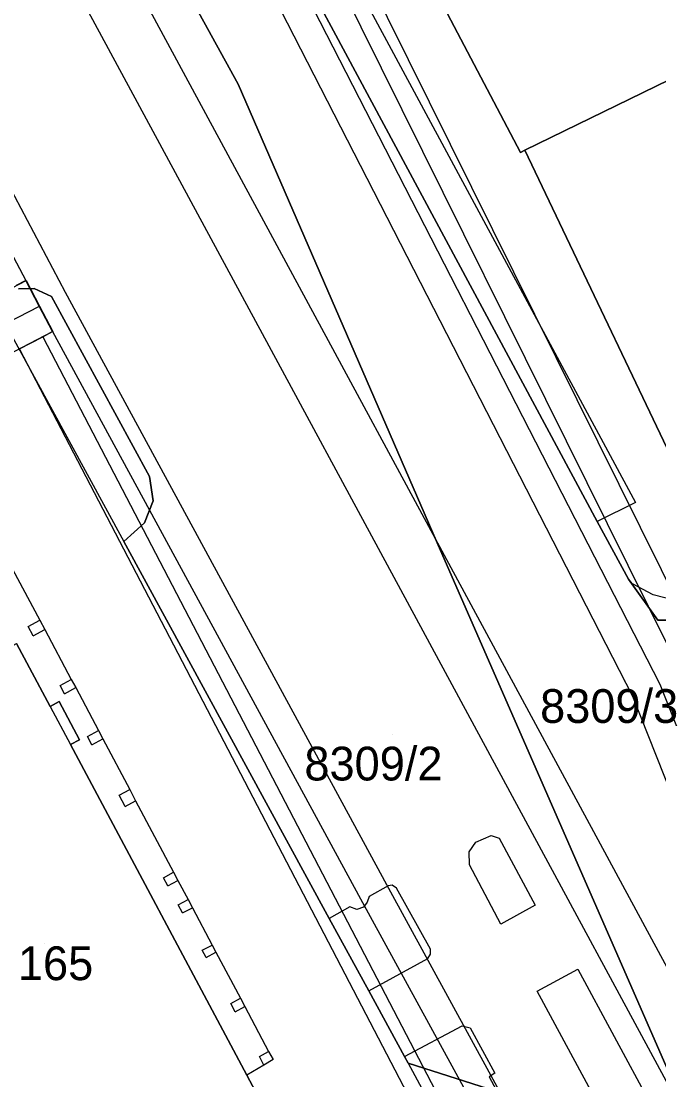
# Model space of a CAD drawing. Extents: x -264070 to -262271, y -1238894 to -1238141.
# Drawn here: x -263238.5 to -263200.7, y -1238529.9 to -1238467.1 of the extents above; entities that cross this region are included whole.
import ezdxf

# ---------------------------------------------------------------- set-up
doc = ezdxf.new("R2010")
doc.units = 0
for name, color, linetype in [('body_kn', 7, 'Continuous'), ('kladpar_druhypozemkov', 7, 'Continuous'), ('kladpar_hranice', 7, 'Continuous'), ('kladpar_parcelnecisla', 7, 'Continuous'), ('kladpar_plochy', 7, 'Continuous'), ('linie', 7, 'Continuous'), ('tarchy_linie', 7, 'Continuous'), ('zappar_hrandruhpozemk', 7, 'Continuous')]:
    doc.layers.add(name, color=color, linetype=linetype)

msp = doc.modelspace()

# ---------------------------------------------------------------- linework, layer by layer
at = {"layer": 'body_kn'}
for p, q in [((-263225.6, -1238470.86), (-263225.6, -1238470.86)), ((-263208.88, -1238474.92), (-263208.88, -1238474.92)), ((-263208.62, -1238474.77), (-263208.62, -1238474.77)), ((-263238.18, -1238482.5), (-263238.18, -1238482.5)), ((-263238.16, -1238482.5), (-263238.16, -1238482.5)), ((-263237.7, -1238482.98), (-263237.7, -1238482.98)), ((-263236.67, -1238483.44), (-263236.67, -1238483.44)), ((-263235.86, -1238483.19), (-263235.86, -1238483.19)), ((-263237.4, -1238484.01), (-263237.4, -1238484.01)), ((-263237.38, -1238484.01), (-263237.38, -1238484.01)), ((-263237.18, -1238485.83), (-263237.18, -1238485.83)), ((-263237.18, -1238485.83), (-263237.18, -1238485.83)), ((-263236.61, -1238485.52), (-263236.61, -1238485.52)), ((-263236.61, -1238485.52), (-263236.61, -1238485.52)), ((-263236.59, -1238485.52), (-263236.59, -1238485.52)), ((-263230.86, -1238494.11), (-263230.86, -1238494.11)), ((-263230.64, -1238495.55), (-263230.64, -1238495.55)), ((-263202.07, -1238495.65), (-263202.07, -1238495.65)), ((-263231.15, -1238496.85), (-263231.15, -1238496.85)), ((-263204.33, -1238496.77), (-263204.33, -1238496.77)), ((-263232.38, -1238497.96), (-263232.38, -1238497.96)), ((-263213.62, -1238498.49), (-263213.62, -1238498.49)), ((-263202.48, -1238500.2), (-263202.48, -1238500.2)), ((-263202.25, -1238500.46), (-263202.25, -1238500.46)), ((-263201.03, -1238501.12), (-263201.03, -1238501.12)), ((-263237.36, -1238502.62), (-263237.36, -1238502.62)), ((-263200.74, -1238502.62), (-263200.74, -1238502.62)), ((-263238.05, -1238502.99), (-263238.05, -1238502.99)), ((-263237.75, -1238503.55), (-263237.75, -1238503.55)), ((-263237.06, -1238503.18), (-263237.06, -1238503.18)), ((-263236.16, -1238506.5), (-263236.16, -1238506.5)), ((-263236.16, -1238506.5), (-263236.16, -1238506.5)), ((-263235.49, -1238506.14), (-263235.49, -1238506.14)), ((-263235.23, -1238506.62), (-263235.23, -1238506.62)), ((-263235.9, -1238506.98), (-263235.9, -1238506.98)), ((-263202.23, -1238507.14), (-263202.23, -1238507.14)), ((-263236.75, -1238507.74), (-263236.75, -1238507.74)), ((-263236.75, -1238507.74), (-263236.75, -1238507.74)), ((-263236.21, -1238507.44), (-263236.21, -1238507.44)), ((-263233.88, -1238509.15), (-263233.88, -1238509.15)), ((-263235.01, -1238509.72), (-263235.01, -1238509.72)), ((-263234.53, -1238509.51), (-263234.53, -1238509.51)), ((-263234.53, -1238509.51), (-263234.53, -1238509.51)), ((-263233.62, -1238509.65), (-263233.62, -1238509.65)), ((-263235.54, -1238509.99), (-263235.54, -1238509.99)), ((-263234.27, -1238510), (-263234.27, -1238510)), ((-263232.65, -1238513), (-263232.65, -1238513)), ((-263232.65, -1238513), (-263232.65, -1238513)), ((-263232.02, -1238512.66), (-263232.02, -1238512.66)), ((-263231.68, -1238513.33), (-263231.68, -1238513.33)), ((-263232.3, -1238513.66), (-263232.3, -1238513.66)), ((-263210.62, -1238515.37), (-263210.62, -1238515.37)), ((-263210.14, -1238515.53), (-263210.14, -1238515.53)), ((-263211.52, -1238515.78), (-263211.52, -1238515.78)), ((-263211.93, -1238516.35), (-263211.93, -1238516.35)), ((-263211.9, -1238517.11), (-263211.9, -1238517.11)), ((-263230.03, -1238517.88), (-263230.03, -1238517.88)), ((-263230.03, -1238517.88), (-263230.03, -1238517.88)), ((-263229.43, -1238517.56), (-263229.43, -1238517.56)), ((-263229.77, -1238518.36), (-263229.77, -1238518.36)), ((-263229.17, -1238518.05), (-263229.17, -1238518.05)), ((-263216.81, -1238518.29), (-263216.81, -1238518.29)), ((-263216.71, -1238518.36), (-263216.71, -1238518.36)), ((-263216.48, -1238518.33), (-263216.48, -1238518.33)), ((-263216.22, -1238518.5), (-263216.22, -1238518.5)), ((-263228.57, -1238519.18), (-263228.57, -1238519.18)), ((-263218.35, -1238519.13), (-263218.35, -1238519.13)), ((-263217.85, -1238518.99), (-263217.85, -1238518.99)), ((-263229.16, -1238519.49), (-263229.16, -1238519.49)), ((-263229.16, -1238519.49), (-263229.16, -1238519.49)), ((-263228.31, -1238519.67), (-263228.31, -1238519.67)), ((-263219, -1238519.61), (-263219, -1238519.61)), ((-263218.58, -1238519.76), (-263218.58, -1238519.76)), ((-263218.18, -1238519.62), (-263218.18, -1238519.62)), ((-263217.97, -1238519.32), (-263217.97, -1238519.32)), ((-263208.02, -1238519.5), (-263208.02, -1238519.5)), ((-263228.9, -1238519.97), (-263228.9, -1238519.97)), ((-263220.22, -1238520.29), (-263220.22, -1238520.29)), ((-263210.05, -1238520.63), (-263210.05, -1238520.63)), ((-263210.05, -1238520.63), (-263210.05, -1238520.63)), ((-263227.73, -1238522.17), (-263227.73, -1238522.17)), ((-263227.73, -1238522.17), (-263227.73, -1238522.17)), ((-263227.15, -1238521.87), (-263227.15, -1238521.87)), ((-263226.92, -1238522.29), (-263226.92, -1238522.29)), ((-263214.22, -1238522.12), (-263214.22, -1238522.12)), ((-263214.21, -1238522.42), (-263214.21, -1238522.42)), ((-263227.5, -1238522.6), (-263227.5, -1238522.6)), ((-263214.36, -1238522.67), (-263214.36, -1238522.67)), ((-263205.48, -1238523.29), (-263205.48, -1238523.29)), ((-263217.87, -1238524.58), (-263217.87, -1238524.58)), ((-263217.87, -1238524.58), (-263217.87, -1238524.58)), ((-263207.9, -1238524.6), (-263207.9, -1238524.6)), ((-263226.04, -1238525.33), (-263226.04, -1238525.33)), ((-263226.04, -1238525.33), (-263226.04, -1238525.33)), ((-263225.47, -1238525.02), (-263225.47, -1238525.02)), ((-263225.21, -1238525.51), (-263225.21, -1238525.51)), ((-263225.78, -1238525.82), (-263225.78, -1238525.82)), ((-263212.34, -1238526.65), (-263212.34, -1238526.65)), ((-263211.87, -1238526.77), (-263211.87, -1238526.77)), ((-263224.35, -1238528.48), (-263224.35, -1238528.48)), ((-263224.35, -1238528.48), (-263224.35, -1238528.48)), ((-263223.8, -1238528.18), (-263223.8, -1238528.18)), ((-263223.54, -1238528.66), (-263223.54, -1238528.66)), ((-263215.75, -1238528.48), (-263215.75, -1238528.48)), ((-263215.75, -1238528.48), (-263215.75, -1238528.48)), ((-263224.08, -1238528.98), (-263224.08, -1238528.98)), ((-263224.08, -1238528.98), (-263224.08, -1238528.98)), ((-263215.54, -1238528.87), (-263215.54, -1238528.87)), ((-263215.54, -1238528.87), (-263215.54, -1238528.87)), ((-263225.1, -1238529.58), (-263225.1, -1238529.58)), ((-263225.1, -1238529.58), (-263225.1, -1238529.58)), ((-263210.73, -1238529.67), (-263210.73, -1238529.67)), ((-263210.41, -1238529.46), (-263210.41, -1238529.46))]:
    msp.add_line(p, q, dxfattribs=at)
at = {"layer": 'kladpar_druhypozemkov'}
for p, q in [((-263202.66, -1238506.2), (-263202.66, -1238506.2)), ((-263216.45, -1238509.42), (-263216.45, -1238509.42)), ((-263237.06, -1238521.75), (-263237.06, -1238521.75))]:
    msp.add_line(p, q, dxfattribs=at)
at = {"layer": 'kladpar_hranice'}
for points in [[(-263220.4, -1238453.17), (-263217.34, -1238458.85), (-263208.88, -1238474.92), (-263208.62, -1238474.77), (-263197.94, -1238497.18), (-263195.42, -1238500.99), (-263198.98, -1238502.63), (-263200.74, -1238502.62), (-263202.48, -1238500.2), (-263204.33, -1238496.77), (-263233.45, -1238442.59), (-263255.22, -1238402.06), (-263258.25, -1238396.56), (-263258.47, -1238394.97), (-263258.34, -1238393.7), (-263257.92, -1238392.51), (-263256.99, -1238391.26), (-263256.17, -1238390.5), (-263255.76, -1238390.12), (-263253.98, -1238389.06)], [(-263255.22, -1238402.06), (-263233.45, -1238442.59), (-263204.33, -1238496.77), (-263202.48, -1238500.2), (-263200.74, -1238502.62), (-263198.98, -1238502.63), (-263195.42, -1238500.99), (-263192.88, -1238506.03), (-263194.2, -1238507.07), (-263195.91, -1238509.08), (-263195.65, -1238514.08), (-263166.38, -1238570.49), (-263155.64, -1238591.3), (-263148.71, -1238604.73), (-263140.27, -1238621.08)], [(-263244.39, -1238436.73), (-263237.05, -1238450.05), (-263225.6, -1238470.86), (-263213.62, -1238498.49), (-263199.58, -1238530.58), (-263190.93, -1238550.26), (-263185.36, -1238562.93), (-263184.9, -1238562.78), (-263182.02, -1238569.46), (-263177.93, -1238578.94), (-263178.12, -1238578.99), (-263175.41, -1238584.84), (-263167.78, -1238600.87), (-263156.73, -1238624.33), (-263149.39, -1238639.91)], [(-263149.39, -1238639.91), (-263156.73, -1238624.33), (-263167.78, -1238600.87), (-263175.41, -1238584.84), (-263178.12, -1238578.99), (-263177.93, -1238578.94), (-263182.02, -1238569.46), (-263184.9, -1238562.78), (-263185.36, -1238562.93), (-263190.93, -1238550.26), (-263199.58, -1238530.58), (-263213.62, -1238498.49), (-263225.6, -1238470.86), (-263237.05, -1238450.05), (-263244.39, -1238436.73)], [(-263206.77, -1238452.24), (-263205.04, -1238451.28), (-263204.16, -1238452.86), (-263205.85, -1238453.87), (-263197.46, -1238469.33), (-263198.14, -1238469.66), (-263199.31, -1238470.24), (-263208.62, -1238474.77), (-263208.88, -1238474.92), (-263217.34, -1238458.85), (-263220.4, -1238453.17), (-263225.94, -1238442.87), (-263225.4, -1238442.6), (-263218.75, -1238438.85), (-263215.03, -1238436.74), (-263206.77, -1238452.24)], [(-263194.67, -1238476.81), (-263190.16, -1238474.63), (-263189.43, -1238476.08), (-263184.15, -1238487.02), (-263183.91, -1238487.53), (-263186.63, -1238488.84), (-263184.78, -1238492.59), (-263185.34, -1238492.85), (-263185.97, -1238491.59), (-263197.94, -1238497.18), (-263208.62, -1238474.77), (-263199.31, -1238470.24), (-263198.14, -1238469.66), (-263194.67, -1238476.81)], [(-263238.62, -1238482.99), (-263237.7, -1238482.98), (-263236.67, -1238483.44), (-263230.86, -1238494.11), (-263230.64, -1238495.55), (-263231.15, -1238496.85), (-263232.38, -1238497.96), (-263220.22, -1238520.29), (-263217.87, -1238524.58), (-263215.75, -1238528.48), (-263215.54, -1238528.87), (-263209.85, -1238530.68), (-263202.74, -1238543.76)], [(-263209.85, -1238530.68), (-263215.54, -1238528.87), (-263215.75, -1238528.48), (-263217.87, -1238524.58), (-263220.22, -1238520.29), (-263232.38, -1238497.96), (-263231.15, -1238496.85), (-263230.64, -1238495.55), (-263230.86, -1238494.11), (-263236.67, -1238483.44), (-263237.7, -1238482.98), (-263238.62, -1238482.99)], [(-263225.1, -1238529.58), (-263218.29, -1238542.37), (-263228.91, -1238548.28), (-263230.45, -1238549.13), (-263230.77, -1238549.31), (-263240.8, -1238530.62), (-263242.75, -1238531.75), (-263251.64, -1238515.49), (-263251, -1238515.15), (-263249.09, -1238514.15), (-263250.62, -1238511.26), (-263250.87, -1238510.79), (-263238.74, -1238504), (-263236.75, -1238507.74), (-263236.21, -1238507.44), (-263235.01, -1238509.72), (-263235.54, -1238509.99), (-263225.1, -1238529.58)], [(-263173.93, -1238618.11), (-263175.99, -1238614.39), (-263175.51, -1238614.21), (-263188.55, -1238589.99), (-263188.97, -1238590.2), (-263190.46, -1238586.81), (-263190.29, -1238586.69), (-263189.95, -1238586.45), (-263194.19, -1238578.91), (-263194.22, -1238578.86), (-263204.79, -1238559.85), (-263215.41, -1238540.72), (-263218.29, -1238542.37), (-263225.1, -1238529.58), (-263235.54, -1238509.99), (-263235.01, -1238509.72), (-263236.21, -1238507.44), (-263236.75, -1238507.74), (-263238.74, -1238504)]]:
    msp.add_lwpolyline(points, dxfattribs=at)
at = {"layer": 'kladpar_plochy'}
for points in [[(-263240.47, -1238420.88), (-263235.18, -1238429.63), (-263230.52, -1238437.42), (-263220.4, -1238453.17), (-263217.34, -1238458.85), (-263208.88, -1238474.92), (-263208.62, -1238474.77), (-263197.94, -1238497.18), (-263195.42, -1238500.99), (-263198.98, -1238502.63), (-263200.74, -1238502.62), (-263202.48, -1238500.2), (-263204.33, -1238496.77), (-263233.45, -1238442.59), (-263255.22, -1238402.06)], [(-263255.22, -1238402.06), (-263233.45, -1238442.59), (-263204.33, -1238496.77), (-263202.48, -1238500.2), (-263200.74, -1238502.62), (-263198.98, -1238502.63), (-263195.42, -1238500.99), (-263192.88, -1238506.03), (-263194.2, -1238507.07), (-263195.91, -1238509.08), (-263195.65, -1238514.08), (-263166.38, -1238570.49), (-263155.64, -1238591.3), (-263148.71, -1238604.73), (-263140.27, -1238621.08)], [(-263244.39, -1238436.73), (-263237.05, -1238450.05), (-263225.6, -1238470.86), (-263213.62, -1238498.49), (-263199.58, -1238530.58), (-263190.93, -1238550.26), (-263185.36, -1238562.93), (-263184.9, -1238562.78), (-263182.02, -1238569.46), (-263177.93, -1238578.94), (-263178.12, -1238578.99), (-263175.41, -1238584.84), (-263167.78, -1238600.87), (-263156.73, -1238624.33)], [(-263156.73, -1238624.33), (-263167.78, -1238600.87), (-263175.41, -1238584.84), (-263178.12, -1238578.99), (-263177.93, -1238578.94), (-263182.02, -1238569.46), (-263184.9, -1238562.78), (-263185.36, -1238562.93), (-263190.93, -1238550.26), (-263199.58, -1238530.58), (-263213.62, -1238498.49), (-263225.6, -1238470.86), (-263237.05, -1238450.05), (-263244.39, -1238436.73)], [(-263238.62, -1238482.99), (-263237.7, -1238482.98), (-263236.67, -1238483.44), (-263230.86, -1238494.11), (-263230.64, -1238495.55), (-263231.15, -1238496.85), (-263232.38, -1238497.96), (-263220.22, -1238520.29), (-263217.87, -1238524.58), (-263215.75, -1238528.48), (-263215.54, -1238528.87), (-263209.85, -1238530.68)], [(-263209.85, -1238530.68), (-263215.54, -1238528.87), (-263215.75, -1238528.48), (-263217.87, -1238524.58), (-263220.22, -1238520.29), (-263232.38, -1238497.96), (-263231.15, -1238496.85), (-263230.64, -1238495.55), (-263230.86, -1238494.11), (-263236.67, -1238483.44), (-263237.7, -1238482.98), (-263238.62, -1238482.99)], [(-263173.93, -1238618.11), (-263175.99, -1238614.39), (-263175.51, -1238614.21), (-263188.55, -1238589.99), (-263188.97, -1238590.2), (-263190.46, -1238586.81), (-263190.29, -1238586.69), (-263189.95, -1238586.45), (-263194.19, -1238578.91), (-263194.22, -1238578.86), (-263204.79, -1238559.85), (-263215.41, -1238540.72), (-263218.29, -1238542.37), (-263225.1, -1238529.58), (-263235.54, -1238509.99), (-263235.01, -1238509.72), (-263236.21, -1238507.44), (-263236.75, -1238507.74), (-263238.74, -1238504)]]:
    msp.add_lwpolyline(points, dxfattribs=at)
for points in [[(-263206.77, -1238452.24), (-263205.04, -1238451.28), (-263204.16, -1238452.86), (-263205.85, -1238453.87), (-263197.46, -1238469.33), (-263198.14, -1238469.66), (-263199.31, -1238470.24), (-263208.62, -1238474.77), (-263208.88, -1238474.92), (-263217.34, -1238458.85), (-263220.4, -1238453.17), (-263225.94, -1238442.87), (-263225.4, -1238442.6), (-263218.75, -1238438.85), (-263215.03, -1238436.74)], [(-263194.67, -1238476.81), (-263190.16, -1238474.63), (-263189.43, -1238476.08), (-263184.15, -1238487.02), (-263183.91, -1238487.53), (-263186.63, -1238488.84), (-263184.78, -1238492.59), (-263185.34, -1238492.85), (-263185.97, -1238491.59), (-263197.94, -1238497.18), (-263208.62, -1238474.77), (-263199.31, -1238470.24), (-263198.14, -1238469.66)], [(-263225.1, -1238529.58), (-263218.29, -1238542.37), (-263228.91, -1238548.28), (-263230.45, -1238549.13), (-263230.77, -1238549.31), (-263240.8, -1238530.62), (-263242.75, -1238531.75), (-263251.64, -1238515.49), (-263251, -1238515.15), (-263249.09, -1238514.15), (-263250.62, -1238511.26), (-263250.87, -1238510.79), (-263238.74, -1238504), (-263236.75, -1238507.74), (-263236.21, -1238507.44), (-263235.01, -1238509.72), (-263235.54, -1238509.99)]]:
    msp.add_lwpolyline(points, close=True, dxfattribs=at)
at = {"layer": 'linie'}
for points in [[(-263063.04, -1238778.77), (-263068.07, -1238773.45), (-263069.96, -1238771.12), (-263071.69, -1238768.72), (-263073.33, -1238766.21), (-263074.8, -1238763.65), (-263076.42, -1238760.55), (-263096.1, -1238719.17), (-263105.96, -1238698.83), (-263116.74, -1238677.78), (-263123.83, -1238664.51), (-263311.16, -1238317.88)], [(-263314.1, -1238319.26), (-263126.88, -1238665.7), (-263119.71, -1238679.15), (-263108.92, -1238700.2), (-263099.15, -1238720.37), (-263079.37, -1238761.95), (-263077.78, -1238765.06), (-263075.53, -1238768.91), (-263073.84, -1238771.47), (-263071.58, -1238774.58), (-263069.26, -1238777.45), (-263064.54, -1238782.61), (-263056.93, -1238790.48)]]:
    msp.add_lwpolyline(points, dxfattribs=at)
at = {"layer": 'tarchy_linie'}
msp.add_line((-263247.04, -1238489.04), (-263237.38, -1238484.01), dxfattribs=at)
for points in [[(-263306.98, -1238315.92), (-263306.6, -1238316.59), (-263302.8, -1238323.82), (-263301.41, -1238326.15), (-263270.64, -1238376.15), (-263263.37, -1238386.67), (-263261.46, -1238390.56), (-263222, -1238460.08), (-263200.09, -1238504.27), (-263177.47, -1238551.04), (-263170.64, -1238565.5), (-263170.37, -1238566.1), (-263170.32, -1238569.13), (-263168.26, -1238573.07), (-263162.41, -1238584.29), (-263153.56, -1238601.85), (-263144.13, -1238620.13), (-263134.07, -1238638.61), (-263131.09, -1238643.78), (-263111.1, -1238682.49), (-263091.38, -1238720.95), (-263073.9, -1238749.61)], [(-263306.67, -1238319.58), (-263291.43, -1238347.22), (-263285.01, -1238357.3), (-263264.62, -1238388.84), (-263262.08, -1238392.76), (-263243.7, -1238427.74), (-263231.89, -1238445.21), (-263223.86, -1238461.1), (-263200.63, -1238506.42), (-263194.06, -1238522.96), (-263163.73, -1238584.79), (-263134.84, -1238647.42), (-263107.24, -1238703.6), (-263081.79, -1238752.86)], [(-263342.93, -1238374.11), (-263334.68, -1238379.91), (-263327.11, -1238388.04), (-263315.54, -1238395.17), (-263285.44, -1238405.81), (-263276.86, -1238409), (-263256.56, -1238447.72), (-263238.18, -1238482.5)], [(-263259.26, -1238391.1), (-263220.54, -1238459.31), (-263199.31, -1238502.12), (-263195.84, -1238500.35), (-263195.42, -1238500.99), (-263195.07, -1238501.68), (-263194.22, -1238503.36), (-263193.48, -1238504.84), (-263197.14, -1238506.58), (-263175.98, -1238550.33), (-263169.14, -1238564.81), (-263168.73, -1238565.73), (-263168.68, -1238568.71), (-263166.79, -1238572.31), (-263160.94, -1238583.54), (-263152.09, -1238601.1), (-263142.67, -1238619.36)], [(-263255.01, -1238446.91), (-263235.86, -1238483.19), (-263216.81, -1238518.29), (-263196.99, -1238554.59), (-263185.44, -1238580.71), (-263184.99, -1238580.46), (-263171.45, -1238573.02), (-263195.66, -1238523.67), (-263202.23, -1238507.14), (-263225.42, -1238461.89), (-263233.4, -1238446.1), (-263245.2, -1238428.64)], [(-263247.85, -1238487.55), (-263238.16, -1238482.5), (-263237.38, -1238484.01), (-263236.59, -1238485.52), (-263246.23, -1238490.54), (-263246.24, -1238490.52), (-263247.04, -1238489.04), (-263247.85, -1238487.55)], [(-263136.18, -1238684.7), (-263186.91, -1238587.57), (-263189.87, -1238588.14), (-263190.46, -1238586.81), (-263190.19, -1238586.62), (-263189.95, -1238586.45), (-263190.64, -1238585.22), (-263191.51, -1238583.67), (-263190.27, -1238583.47), (-263189.29, -1238582.91), (-263215.06, -1238531.68), (-263238.55, -1238486.54), (-263237.18, -1238485.83), (-263236.61, -1238485.52), (-263237.4, -1238484.01), (-263238.18, -1238482.5), (-263238.75, -1238482.8)], [(-263237.18, -1238485.83), (-263213.68, -1238530.97), (-263186.08, -1238585.83), (-263133.97, -1238685.6), (-263139.54, -1238687.42)], [(-263236.61, -1238485.52), (-263218.35, -1238519.13), (-263198.56, -1238555.36), (-263183.36, -1238589.74), (-263178.38, -1238588.48)]]:
    msp.add_lwpolyline(points, dxfattribs=at)
at = {"layer": 'zappar_hrandruhpozemk'}
for p, q in [((-263240.1, -1238483.81), (-263232.38, -1238497.96)), ((-263202.07, -1238495.65), (-263204.33, -1238496.77)), ((-263237.75, -1238503.55), (-263237.06, -1238503.18)), ((-263236.16, -1238506.5), (-263235.49, -1238506.14)), ((-263235.9, -1238506.98), (-263236.16, -1238506.5)), ((-263235.9, -1238506.98), (-263235.23, -1238506.62)), ((-263236.75, -1238507.74), (-263235.54, -1238509.99)), ((-263234.53, -1238509.51), (-263233.88, -1238509.15)), ((-263234.27, -1238510), (-263234.53, -1238509.51)), ((-263234.27, -1238510), (-263233.62, -1238509.65)), ((-263232.65, -1238513), (-263232.02, -1238512.66)), ((-263232.3, -1238513.66), (-263232.65, -1238513)), ((-263232.3, -1238513.66), (-263231.68, -1238513.33)), ((-263230.03, -1238517.88), (-263229.43, -1238517.56)), ((-263229.77, -1238518.36), (-263230.03, -1238517.88)), ((-263229.77, -1238518.36), (-263229.17, -1238518.05)), ((-263229.16, -1238519.49), (-263228.57, -1238519.18)), ((-263228.9, -1238519.97), (-263229.16, -1238519.49)), ((-263228.9, -1238519.97), (-263228.31, -1238519.67)), ((-263208.02, -1238519.5), (-263210.05, -1238520.63)), ((-263227.73, -1238522.17), (-263227.15, -1238521.87)), ((-263227.5, -1238522.6), (-263227.73, -1238522.17)), ((-263227.5, -1238522.6), (-263226.92, -1238522.29)), ((-263217.87, -1238524.58), (-263214.36, -1238522.67)), ((-263205.48, -1238523.29), (-263190.93, -1238550.26)), ((-263226.04, -1238525.33), (-263225.47, -1238525.02)), ((-263225.78, -1238525.82), (-263226.04, -1238525.33)), ((-263225.78, -1238525.82), (-263225.21, -1238525.51)), ((-263215.75, -1238528.48), (-263212.34, -1238526.65)), ((-263224.35, -1238528.48), (-263223.8, -1238528.18)), ((-263224.08, -1238528.98), (-263224.35, -1238528.48))]:
    msp.add_line(p, q, dxfattribs=at)
for points in [[(-263252.97, -1238400.97), (-263224.18, -1238454.6), (-263202.07, -1238495.65)], [(-263239.27, -1238499.05), (-263237.36, -1238502.62), (-263237.06, -1238503.18), (-263235.49, -1238506.14), (-263235.23, -1238506.62), (-263233.88, -1238509.15), (-263233.62, -1238509.65), (-263232.02, -1238512.66), (-263231.68, -1238513.33), (-263229.43, -1238517.56), (-263229.17, -1238518.05), (-263228.57, -1238519.18), (-263228.31, -1238519.67), (-263227.15, -1238521.87), (-263226.92, -1238522.29), (-263225.47, -1238525.02), (-263225.21, -1238525.51), (-263223.8, -1238528.18), (-263223.54, -1238528.66), (-263224.08, -1238528.98), (-263225.1, -1238529.58)], [(-263199.56, -1238501.49), (-263201.03, -1238501.12), (-263202.25, -1238500.46), (-263202.48, -1238500.2)], [(-263237.75, -1238503.55), (-263238.05, -1238502.99), (-263237.36, -1238502.62)], [(-263210.05, -1238520.63), (-263211.9, -1238517.11), (-263211.93, -1238516.35), (-263211.52, -1238515.78), (-263210.62, -1238515.37), (-263210.14, -1238515.53), (-263208.02, -1238519.5)], [(-263214.36, -1238522.67), (-263214.21, -1238522.42), (-263214.22, -1238522.12), (-263216.22, -1238518.5), (-263216.48, -1238518.33), (-263216.71, -1238518.36), (-263217.85, -1238518.99), (-263217.97, -1238519.32), (-263218.18, -1238519.62), (-263218.58, -1238519.76), (-263219, -1238519.61), (-263220.22, -1238520.29)], [(-263182.02, -1238569.46), (-263183.28, -1238570.16), (-263207.9, -1238524.6), (-263205.48, -1238523.29)], [(-263212.34, -1238526.65), (-263211.87, -1238526.77), (-263210.41, -1238529.46), (-263210.73, -1238529.67), (-263210.33, -1238530.45), (-263209.98, -1238530.33), (-263209.85, -1238530.68)], [(-263215.54, -1238528.87), (-263206.51, -1238545.58), (-263205.68, -1238547.13)]]:
    msp.add_lwpolyline(points, dxfattribs=at)

# ---------------------------------------------------------------- texts
at = {"layer": 'kladpar_parcelnecisla'}
for s, p in [('8309/3', (-263207.718, -1238508.71)), ('8309/2', (-263221.682, -1238512.12)), ('165', (-263238.655, -1238523.95))]:
    msp.add_text(s, height=2, dxfattribs=at).set_placement(p)

doc.saveas('drawing.dxf')
